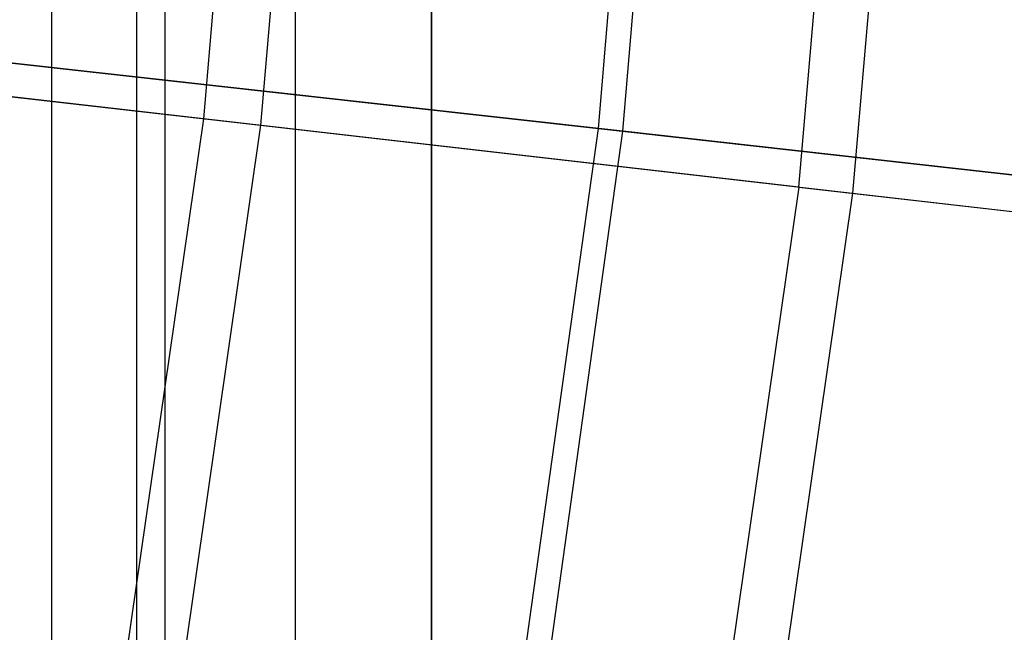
# Model space of a CAD drawing. Extents: x 0.1 to 12.1, y -6 to 6.
# Tile 282 of 334: x 10.008 to 10.362, y -0.645 to -0.425. Entities that reach past the tile are written whole.
import ezdxf

# ---------------------------------------------------------------- set-up
doc = ezdxf.new("R2010")
doc.units = 0
doc.header["$LTSCALE"] = 2.54
doc.layers.get('0').update_dxf_attribs({"linetype": 'CONTINUOUS'})

# ---------------------------------------------------------------- blocks, each defined once
blk = doc.blocks.new('DROPS_COLOR_B-11195_STL')
at = {"color": 0}
for p, q in [((10.01929, -0.9, 44.50381), (10.01929, 0.9, 44.50381)), ((10.01929, -0.9, 44.50381), (10.01929, 0.9, 44.50381)), ((10.01929, -0.9, 43.36529), (10.01929, 0.9, 43.36529)), ((10.01929, -0.9, 43.36529), (10.01929, 0.9, 43.36529)), ((10.04981, -0.9, 44.21991), (10.04981, 0.9, 44.21991)), ((10.04981, -0.9, 44.21991), (10.04981, 0.9, 44.21991)), ((10.04981, -0.9, 43.64919), (10.04981, 0.9, 43.64919)), ((10.04981, -0.9, 43.64919), (10.04981, 0.9, 43.64919)), ((10.06, -0.9, 43.93455), (10.06, 0.9, 43.93455)), ((10.06, -0.9, 43.93455), (10.06, 0.9, 43.93455)), ((10.10688, -0.90001, 52.51365), (10.10688, 0.89999, 52.51365)), ((10.10688, -0.90001, 52.51365), (10.10688, 0.89999, 52.51365)), ((10.10688, -0.90001, 61.37316), (10.10688, 0.89999, 61.37316)), ((10.10688, -0.90001, 61.37316), (10.10688, 0.89999, 61.37316)), ((10.15576, 0, 19.07972), (10.15576, -0.8, 19.07972)), ((10.15576, 0, 19.07972), (10.15576, -0.8, 19.07972)), ((10.15576, -0.8, 34.81549), (10.15576, 0, 34.81549)), ((10.15576, -0.8, 34.81549), (10.15576, 0, 34.81549)), ((10.09352, -0.23064, 3.67561), (10.07377, -0.46054, 3.67561)), ((10.09352, -0.23064, 3.67561), (10.07377, -0.46054, 3.67561)), ((10.11421, -0.23183, 11.68863), (10.09436, -0.4629, 11.68863)), ((10.11421, -0.23183, 11.68863), (10.09436, -0.4629, 11.68863)), ((10.28781, -0.4851, 3.92055), (10.30861, -0.24294, 3.92055)), ((10.28781, -0.4851, 3.92055), (10.30861, -0.24294, 3.92055)), ((10.32804, -0.24406, 11.44259), (10.30714, -0.48731, 11.44259)), ((10.32804, -0.24406, 11.44259), (10.30714, -0.48731, 11.44259)), ((10.07377, -0.46054, 3.67561), (9.84661, -0.43447, 3.44296)), ((10.07377, -0.46054, 3.67561), (9.84661, -0.43447, 3.44296)), ((9.8684, -0.43697, 11.92247), (10.09436, -0.4629, 11.68863)), ((9.8684, -0.43697, 11.92247), (10.09436, -0.4629, 11.68863)), ((10.07377, -0.46054, 3.67561), (10.04093, -0.68893, 3.67561)), ((10.07377, -0.46054, 3.67561), (10.04093, -0.68893, 3.67561)), ((10.09436, -0.4629, 11.68863), (10.06136, -0.69246, 11.68863)), ((10.09436, -0.4629, 11.68863), (10.06136, -0.69246, 11.68863)), ((10.28781, -0.4851, 3.92055), (10.07377, -0.46054, 3.67561)), ((10.28781, -0.4851, 3.92055), (10.07377, -0.46054, 3.67561)), ((10.09436, -0.4629, 11.68863), (10.30714, -0.48731, 11.44259)), ((10.09436, -0.4629, 11.68863), (10.30714, -0.48731, 11.44259)), ((10.28781, -0.4851, 3.92055), (10.25322, -0.72567, 3.92055)), ((10.28781, -0.4851, 3.92055), (10.25322, -0.72567, 3.92055)), ((10.30714, -0.48731, 11.44259), (10.2724, -0.72898, 11.44259)), ((10.30714, -0.48731, 11.44259), (10.2724, -0.72898, 11.44259)), ((10.28781, -0.4851, 3.92055), (10.48808, -0.50807, 4.17702)), ((10.28781, -0.4851, 3.92055), (10.48808, -0.50807, 4.17702)), ((10.30714, -0.48731, 11.44259), (10.50609, -0.51014, 11.18508)), ((10.30714, -0.48731, 11.44259), (10.50609, -0.51014, 11.18508))]:
    blk.add_line(p, q, dxfattribs=at)
blk = doc.blocks.new('GROUP_1')
at = {"color": 0}
for p, q in [((10.15577, 5.53325, 1.69719), (10.17514, 5.76492, 1.69719)), ((10.15577, 5.53325, 1.69719), (10.17514, 5.76492, 1.69719)), ((10.16458, 5.53226, 10.29419), (10.18398, 5.76443, 10.29419)), ((10.16458, 5.53226, 10.29419), (10.18398, 5.76443, 10.29419)), ((9.91406, 5.56024, 1.47351), (10.15577, 5.53325, 1.69719)), ((9.91406, 5.56024, 1.47351), (10.15577, 5.53325, 1.69719)), ((10.16458, 5.53226, 10.29419), (9.92332, 5.55921, 10.51837)), ((10.16458, 5.53226, 10.29419), (9.92332, 5.55921, 10.51837)), ((10.12356, 5.30301, 1.69719), (10.15577, 5.53325, 1.69719)), ((10.12356, 5.30301, 1.69719), (10.15577, 5.53325, 1.69719)), ((10.13229, 5.30154, 10.29419), (10.16458, 5.53226, 10.29419)), ((10.13229, 5.30154, 10.29419), (10.16458, 5.53226, 10.29419)), ((10.15577, 5.53325, 1.69719), (10.38488, 5.50766, 1.93392)), ((10.15577, 5.53325, 1.69719), (10.38488, 5.50766, 1.93392)), ((10.3932, 5.50673, 10.05698), (10.16458, 5.53226, 10.29419)), ((10.3932, 5.50673, 10.05698), (10.16458, 5.53226, 10.29419))]:
    blk.add_line(p, q, dxfattribs=at)
blk.add_blockref('DROPS_COLOR_B-11195_STL', (-0.06, 5.99731, -1.7), dxfattribs=at)

msp = doc.modelspace()

# ---------------------------------------------------------------- block references
at = {"color": 0}
msp.add_blockref('GROUP_1', (0.06, -5.99731, 1.7), dxfattribs=at)

doc.saveas('drawing.dxf')
